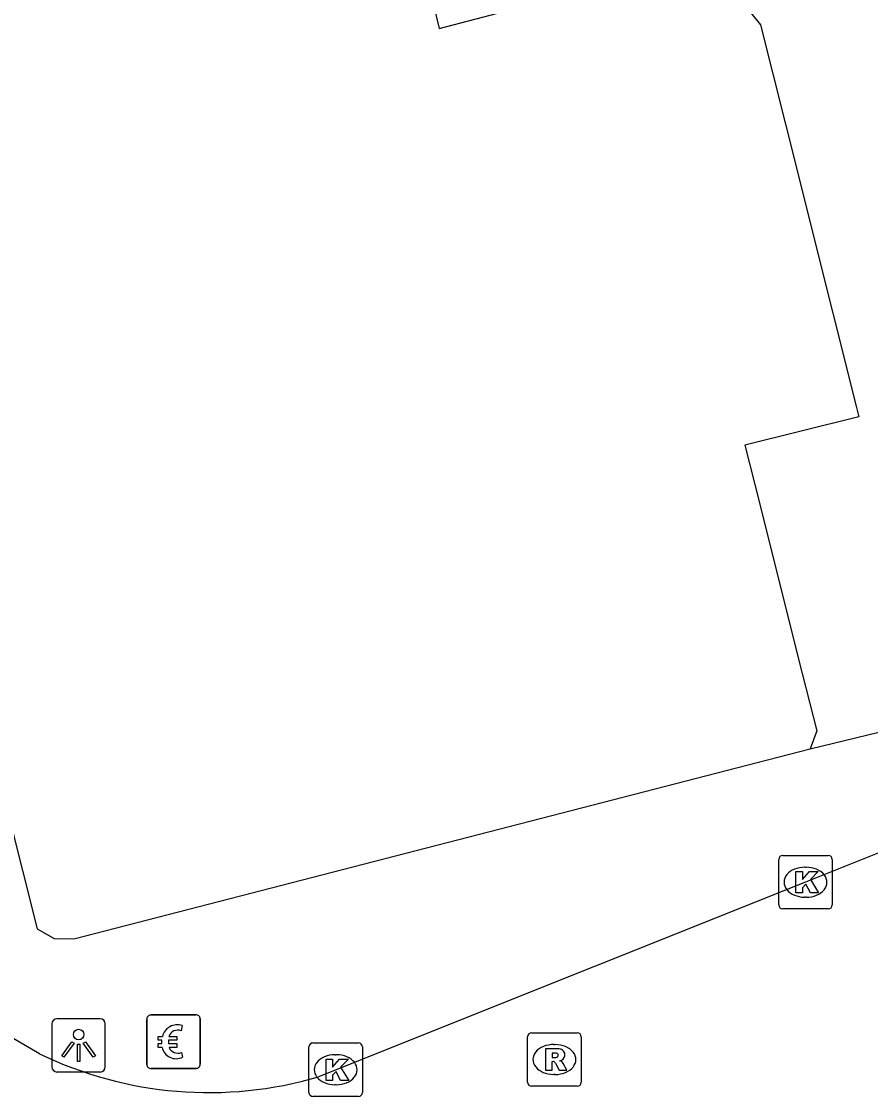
# Model space of a CAD drawing. Extents: x 160806 to 161707, y 383697 to 384148.
# Drawn here: x 161051.44 to 161067.31, y 383722.42 to 383742.52 of the extents above; entities that cross this region are included whole.
import ezdxf

# ---------------------------------------------------------------- set-up
doc = ezdxf.new("R2010")
doc.units = 0
for name, color, linetype in [('IMGEO_Betaalautomaat', 7, 'Continuous'), ('IMGEO_Kolk', 7, 'Continuous'), ('IMGEO_Lichtpunt', 7, 'Continuous'), ('IMGEO_Pand', 7, 'Continuous'), ('IMGEO_Rijbaan_lokaal_open', 7, 'Continuous'), ('IMGEO_Rioolput', 7, 'Continuous'), ('IMGEO_Voetpad_open', 7, 'Continuous')]:
    doc.layers.add(name, color=color, linetype=linetype)

msp = doc.modelspace()

# ---------------------------------------------------------------- linework, layer by layer
at = {"layer": 'IMGEO_Betaalautomaat'}
for p, q in [((161053.783, 383723.024), (161053.783, 383723.865)), ((161053.783, 383723.865), (161053.783, 383723.024)), ((161053.858, 383723.948), (161054.699, 383723.948)), ((161054.699, 383723.948), (161053.858, 383723.948)), ((161054.782, 383723.874), (161054.782, 383723.033)), ((161054.782, 383723.033), (161054.782, 383723.874)), ((161054.445, 383723.753), (161054.428, 383723.653)), ((161054.066, 383723.412), (161054.066, 383723.48)), ((161054.187, 383723.48), (161054.187, 383723.412)), ((161054.432, 383723.247), (161054.454, 383723.16)), ((161054.708, 383722.949), (161053.867, 383722.949)), ((161053.867, 383722.949), (161054.708, 383722.949))]:
    msp.add_line(p, q, dxfattribs=at)
for points in [[(161054.066, 383723.48), (161053.997, 383723.48), (161053.997, 383723.549), (161054.076, 383723.549)], [(161054.071, 383723.343), (161053.997, 383723.343), (161053.997, 383723.412), (161054.066, 383723.412)], [(161054.198, 383723.549), (161054.345, 383723.549), (161054.345, 383723.48), (161054.187, 383723.48)], [(161054.187, 383723.412), (161054.345, 383723.412), (161054.345, 383723.343), (161054.201, 383723.343)]]:
    msp.add_lwpolyline(points, dxfattribs=at)
for centre, radius, start, end in [((161053.861, 383723.871), 0.0779, 92.4484, 184.2845), ((161053.861, 383723.871), 0.0779, 92.4484, 184.2845), ((161054.705, 383723.871), 0.0779, 2.4484, 94.2845), ((161054.705, 383723.871), 0.0779, 2.4484, 94.2845), ((161054.359, 383723.473), 0.293, 73.014, 165.0139), ((161054.365, 383723.486), 0.179, 69.3236, 159.5683), ((161054.332, 383723.398), 0.267, 191.8096, 297.0389), ((161054.365, 383723.413), 0.179, 202.7625, 291.8693), ((161053.861, 383723.027), 0.0779, 182.4484, 274.2845), ((161053.861, 383723.027), 0.0779, 182.4484, 274.2845), ((161054.705, 383723.027), 0.0779, 272.4484, 4.2845), ((161054.705, 383723.027), 0.0779, 272.4484, 4.2845)]:
    msp.add_arc(centre, radius, start, end, dxfattribs=at)
at = {"layer": 'IMGEO_Kolk'}
for p, q in [((161065.593, 383726.004), (161065.593, 383726.856)), ((161065.668, 383726.93), (161066.52, 383726.93)), ((161066.594, 383726.856), (161066.594, 383726.004)), ((161066.081, 383726.71), (161066.106, 383726.71)), ((161066.104, 383726.15), (161066.079, 383726.15)), ((161066.52, 383725.93), (161065.668, 383725.93)), ((161056.888, 383723.425), (161057.74, 383723.425)), ((161056.813, 383722.499), (161056.813, 383723.351)), ((161057.301, 383723.205), (161057.326, 383723.205)), ((161057.814, 383723.351), (161057.814, 383722.499)), ((161057.324, 383722.645), (161057.299, 383722.645)), ((161057.74, 383722.425), (161056.888, 383722.425))]:
    msp.add_line(p, q, dxfattribs=at)
for points in [[(161065.593, 383726.004), (161065.593, 383726.856)], [(161065.668, 383726.93), (161066.52, 383726.93)], [(161066.594, 383726.856), (161066.594, 383726.004)], [(161065.914, 383726.63), (161066.037, 383726.63), (161066.037, 383726.479), (161066.167, 383726.63), (161066.331, 383726.63), (161066.185, 383726.479), (161066.338, 383726.23), (161066.186, 383726.23), (161066.101, 383726.394), (161066.037, 383726.327), (161066.037, 383726.23), (161065.914, 383726.23), (161065.914, 383726.63)], [(161066.52, 383725.93), (161065.668, 383725.93)], [(161056.888, 383723.425), (161057.74, 383723.425)], [(161056.813, 383722.499), (161056.813, 383723.351)], [(161057.814, 383723.351), (161057.814, 383722.499)], [(161057.134, 383723.125), (161057.257, 383723.125), (161057.257, 383722.974), (161057.387, 383723.125), (161057.551, 383723.125), (161057.405, 383722.974), (161057.558, 383722.725), (161057.406, 383722.725), (161057.321, 383722.889), (161057.257, 383722.822), (161057.257, 383722.725), (161057.134, 383722.725), (161057.134, 383723.125)], [(161057.74, 383722.425), (161056.888, 383722.425)]]:
    msp.add_lwpolyline(points, dxfattribs=at)
for centre, start, end in [((161065.67, 383726.854), 91.552, 178.448), ((161065.67, 383726.854), 91.552, 178.448), ((161066.518, 383726.854), 1.552, 88.448), ((161066.518, 383726.854), 1.552, 88.448), ((161065.67, 383726.006), 181.552, 268.448), ((161065.67, 383726.006), 181.552, 268.448), ((161066.518, 383726.006), 271.552, 358.448), ((161066.518, 383726.006), 271.552, 358.448), ((161056.89, 383723.349), 91.552, 178.448), ((161056.89, 383723.349), 91.552, 178.448), ((161057.738, 383723.349), 1.552, 88.448), ((161057.738, 383723.349), 1.552, 88.448), ((161056.89, 383722.501), 181.552, 268.448), ((161056.89, 383722.501), 181.552, 268.448), ((161057.738, 383722.501), 271.552, 358.448), ((161057.738, 383722.501), 271.552, 358.448)]:
    msp.add_arc(centre, 0.0765, start, end, dxfattribs=at)
for centre, major_axis, ratio, start_param, end_param in [((161066.08, 383726.43), (-0.387, 0.002), 0.722429, 4.712389, 7.853982), ((161066.105, 383726.43), (-0.39, 0.002), 0.717154, 1.570796, 4.712389), ((161057.3, 383722.925), (-0.387, 0.002), 0.722429, 4.712389, 7.853982), ((161057.325, 383722.925), (-0.39, 0.002), 0.717154, 1.570796, 4.712389)]:
    msp.add_ellipse(centre, major_axis=major_axis, ratio=ratio, start_param=start_param, end_param=end_param, dxfattribs=at)
at = {"layer": 'IMGEO_Lichtpunt'}
for p, q in [((161052.012, 383723.784), (161052.012, 383722.977)), ((161052.012, 383723.784), (161052.012, 383722.977)), ((161052.914, 383723.879), (161052.106, 383723.879)), ((161052.914, 383723.879), (161052.106, 383723.879)), ((161053.008, 383722.977), (161053.008, 383723.784)), ((161053.008, 383722.977), (161053.008, 383723.784)), ((161052.106, 383722.883), (161052.914, 383722.883)), ((161052.106, 383722.883), (161052.914, 383722.883))]:
    msp.add_line(p, q, dxfattribs=at)
for points in [[(161052.386, 383723.448), (161052.425, 383723.42), (161052.237, 383723.158), (161052.199, 383723.185), (161052.386, 383723.448)], [(161052.488, 383723.4), (161052.535, 383723.4), (161052.535, 383723.078), (161052.488, 383723.078), (161052.488, 383723.4)], [(161052.598, 383723.42), (161052.636, 383723.447), (161052.823, 383723.185), (161052.784, 383723.157), (161052.598, 383723.42)]]:
    msp.add_lwpolyline(points, dxfattribs=at)
msp.add_circle((161052.511, 383723.582), 0.0994, dxfattribs=at)
for centre, start, end in [((161052.106, 383723.784), 90, 180), ((161052.106, 383723.784), 90, 180), ((161052.914, 383723.784), 0, 90), ((161052.914, 383723.784), 0, 90), ((161052.106, 383722.977), 180, 270), ((161052.106, 383722.977), 180, 270), ((161052.914, 383722.977), 270, 0), ((161052.914, 383722.977), 270, 360)]:
    msp.add_arc(centre, 0.0946, start, end, dxfattribs=at)
at = {"layer": 'IMGEO_Pand'}
for points in [[(161059.171, 383742.697), (161059.25, 383742.384), (161063.468, 383743.494), (161064.59, 383743.287), (161064.687, 383743.165), (161065.253, 383742.454), (161065.949, 383739.682), (161066.169, 383738.805), (161067.048, 383735.305), (161067.092, 383735.131), (161064.962, 383734.596), (161065.144, 383733.866), (161066.033, 383730.332), (161066.303, 383729.257), (161066.183, 383728.924)], [(161049.994, 383732.483), (161051.188, 383727.737), (161051.737, 383725.557), (161052.054, 383725.375), (161052.419, 383725.37), (161066.183, 383728.924)]]:
    msp.add_lwpolyline(points, dxfattribs=at)
at = {"layer": 'IMGEO_Rijbaan_lokaal_open'}
for points in [[(161069.083, 383727.627), (161066.095, 383726.429), (161062.153, 383724.855), (161056.994, 383722.792)], [(161051.779, 383723.223), (161047.152, 383725.92)]]:
    msp.add_lwpolyline(points, dxfattribs=at)
msp.add_arc((161054.946, 383729.781), 7.283, 244.2217, 286.3292, dxfattribs=at)
at = {"layer": 'IMGEO_Rioolput'}
for p, q in [((161060.976, 383723.616), (161061.828, 383723.616)), ((161060.901, 383722.69), (161060.901, 383723.542)), ((161061.389, 383723.396), (161061.414, 383723.396)), ((161061.902, 383723.542), (161061.902, 383722.69)), ((161061.412, 383722.836), (161061.387, 383722.836)), ((161061.828, 383722.616), (161060.976, 383722.616))]:
    msp.add_line(p, q, dxfattribs=at)
for points in [[(161060.976, 383723.616), (161061.828, 383723.616)], [(161060.901, 383722.69), (161060.901, 383723.542)], [(161061.902, 383723.542), (161061.902, 383722.69)], [(161061.49, 383723.314), (161061.238, 383723.316), (161061.238, 383722.916)], [(161061.416, 383723.235), (161061.362, 383723.235), (161061.362, 383723.154)], [(161061.238, 383722.916), (161061.362, 383722.916), (161061.362, 383723.078), (161061.373, 383723.078)], [(161061.362, 383723.154), (161061.414, 383723.154)], [(161061.42, 383723.049), (161061.491, 383722.916), (161061.631, 383722.916), (161061.566, 383723.042)], [(161061.828, 383722.616), (161060.976, 383722.616)]]:
    msp.add_lwpolyline(points, dxfattribs=at)
for centre, radius, start, end in [((161060.978, 383723.54), 0.0765, 91.552, 178.448), ((161060.978, 383723.54), 0.0765, 91.552, 178.448), ((161061.826, 383723.54), 0.0765, 1.552, 88.448), ((161061.826, 383723.54), 0.0765, 1.552, 88.448), ((161061.422, 383723.139), 0.0964, 77.0061, 93.1865), ((161061.436, 383723.196), 0.0378, 276.6634, 79.6772), ((161061.489, 383723.204), 0.109, 350.3612, 89.416), ((161061.487, 383723.204), 0.112, 277.5842, 350.9817), ((161061.372, 383723.025), 0.0533, 26.0293, 88.6989), ((161061.398, 383723.343), 0.19, 274.7715, 282.9687), ((161061.471, 383722.989), 0.108, 29.5134, 73.7905), ((161060.978, 383722.692), 0.0765, 181.552, 268.448), ((161060.978, 383722.692), 0.0765, 181.552, 268.448), ((161061.826, 383722.692), 0.0765, 271.552, 358.448), ((161061.826, 383722.692), 0.0765, 271.552, 358.448)]:
    msp.add_arc(centre, radius, start, end, dxfattribs=at)
for centre, major_axis, ratio, start_param, end_param in [((161061.388, 383723.116), (-0.387, 0.002), 0.722429, 4.712389, 7.853982), ((161061.413, 383723.116), (-0.39, 0.002), 0.717154, 1.570796, 4.712389)]:
    msp.add_ellipse(centre, major_axis=major_axis, ratio=ratio, start_param=start_param, end_param=end_param, dxfattribs=at)
at = {"layer": 'IMGEO_Voetpad_open'}
msp.add_lwpolyline([(161066.183, 383728.924), (161077.194, 383731.596)], dxfattribs=at)

doc.saveas('drawing.dxf')
